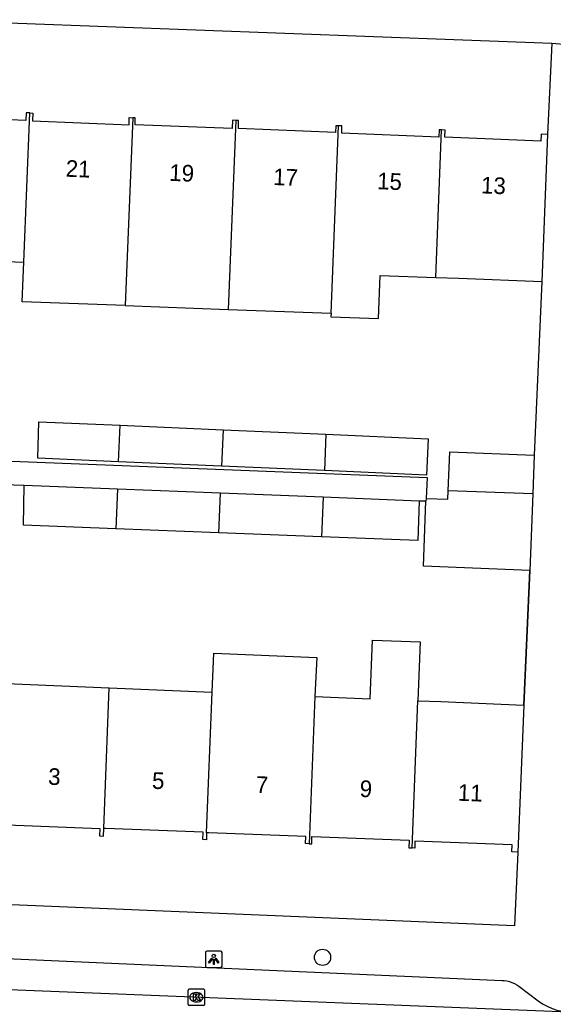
# Model space of a CAD drawing. Extents: x 161355 to 162026, y 386504 to 387459.
# Drawn here: x 161814.8 to 161846.8, y 386692.2 to 386751.8 of the extents above; entities that cross this region are included whole.
import ezdxf

# ---------------------------------------------------------------- set-up
doc = ezdxf.new("R2010")
doc.units = 0
for name, color, linetype in [('IMGEO_Boom', 7, 'Continuous'), ('IMGEO_Kolk', 7, 'Continuous'), ('IMGEO_Lichtpunt', 7, 'Continuous'), ('IMGEO_Muur', 7, 'Continuous'), ('IMGEO_Pand', 7, 'Continuous'), ('IMGEO_Pand_nummerreeks', 7, 'Continuous'), ('IMGEO_Rijbaan_lokaal_open', 7, 'Continuous'), ('IMGEO_Voetpad_gesloten', 7, 'Continuous'), ('IMGEO_Voetpad_open', 7, 'Continuous')]:
    doc.layers.add(name, color=color, linetype=linetype)

msp = doc.modelspace()

# ---------------------------------------------------------------- linework, layer by layer
at = {"layer": 'IMGEO_Boom'}
msp.add_circle((161832.96, 386695.526), 0.489, dxfattribs=at)
at = {"layer": 'IMGEO_Kolk'}
for p, q in [((161824.875, 386692.699), (161824.875, 386693.551)), ((161824.95, 386693.625), (161825.802, 386693.625)), ((161825.876, 386693.551), (161825.876, 386692.699)), ((161825.386, 386692.845), (161825.361, 386692.845)), ((161825.363, 386693.405), (161825.388, 386693.405)), ((161825.802, 386692.625), (161824.95, 386692.625))]:
    msp.add_line(p, q, dxfattribs=at)
for points in [[(161824.875, 386692.699), (161824.875, 386693.551)], [(161824.95, 386693.625), (161825.802, 386693.625)], [(161825.876, 386693.551), (161825.876, 386692.699)], [(161825.196, 386693.325), (161825.319, 386693.325), (161825.319, 386693.174), (161825.449, 386693.325), (161825.613, 386693.325), (161825.467, 386693.174), (161825.62, 386692.925), (161825.468, 386692.925), (161825.383, 386693.089), (161825.319, 386693.022), (161825.319, 386692.925), (161825.196, 386692.925), (161825.196, 386693.325)], [(161825.802, 386692.625), (161824.95, 386692.625)]]:
    msp.add_lwpolyline(points, dxfattribs=at)
for centre, start, end in [((161824.952, 386693.549), 91.55205, 178.44795), ((161824.952, 386693.549), 91.55205, 178.44795), ((161825.8, 386693.549), 1.55205, 88.44795), ((161825.8, 386693.549), 1.55205, 88.44795), ((161824.952, 386692.701), 181.55205, 268.44795), ((161824.952, 386692.701), 181.55205, 268.44795), ((161825.8, 386692.701), 271.55205, 358.44795), ((161825.8, 386692.701), 271.55205, 358.44795)]:
    msp.add_arc(centre, 0.0765, start, end, dxfattribs=at)
for centre, major_axis, ratio, start_param, end_param in [((161825.362, 386693.125), (-0.387, 0.002), 0.722429, 4.712389, 7.853982), ((161825.387, 386693.125), (-0.39, 0.002), 0.717154, 1.570796, 4.712389)]:
    msp.add_ellipse(centre, major_axis=major_axis, ratio=ratio, start_param=start_param, end_param=end_param, dxfattribs=at)
at = {"layer": 'IMGEO_Lichtpunt'}
for p, q in [((161825.925, 386695.809), (161825.925, 386695.002)), ((161825.925, 386695.809), (161825.925, 386695.002)), ((161826.827, 386695.904), (161826.019, 386695.904)), ((161826.827, 386695.904), (161826.019, 386695.904)), ((161826.921, 386695.002), (161826.921, 386695.809)), ((161826.921, 386695.002), (161826.921, 386695.809)), ((161826.019, 386694.908), (161826.827, 386694.908)), ((161826.019, 386694.908), (161826.827, 386694.908))]:
    msp.add_line(p, q, dxfattribs=at)
for points in [[(161826.299, 386695.473), (161826.338, 386695.445), (161826.15, 386695.183), (161826.112, 386695.21), (161826.299, 386695.473)], [(161826.401, 386695.425), (161826.448, 386695.425), (161826.448, 386695.103), (161826.401, 386695.103), (161826.401, 386695.425)], [(161826.511, 386695.445), (161826.549, 386695.472), (161826.736, 386695.21), (161826.697, 386695.182), (161826.511, 386695.445)]]:
    msp.add_lwpolyline(points, dxfattribs=at)
msp.add_circle((161826.424, 386695.607), 0.0994, dxfattribs=at)
for centre, start, end in [((161826.019, 386695.809), 90, 180), ((161826.019, 386695.809), 90, 180), ((161826.827, 386695.809), 0, 90), ((161826.827, 386695.809), 0, 90), ((161826.019, 386695.002), 180, 270), ((161826.019, 386695.002), 180, 270), ((161826.827, 386695.002), 270, 0), ((161826.827, 386695.002), 270, 360)]:
    msp.add_arc(centre, 0.0946, start, end, dxfattribs=at)
at = {"layer": 'IMGEO_Muur'}
msp.add_lwpolyline([(161845.419, 386718.76), (161845.067, 386710.676)], dxfattribs=at)
at = {"layer": 'IMGEO_Pand'}
for points in [[(161815.365, 386746.236), (161815.144, 386746.245), (161815.126, 386745.793), (161809.293, 386746.023), (161809.311, 386746.486), (161808.997, 386746.481)], [(161815.005, 386737.277), (161815.365, 386746.236)], [(161815.365, 386746.236), (161815.544, 386746.229), (161815.525, 386745.761), (161821.329, 386745.532), (161821.346, 386745.956), (161821.552, 386745.948)], [(161821.552, 386745.948), (161821.099, 386734.664)], [(161827.744, 386745.787), (161827.555, 386745.795), (161827.535, 386745.298), (161821.689, 386745.529), (161821.705, 386745.942), (161821.552, 386745.948)], [(161827.744, 386745.787), (161827.282, 386734.435)], [(161833.929, 386745.466), (161833.764, 386745.473), (161833.748, 386745.067), (161827.9, 386745.297), (161827.919, 386745.78), (161827.744, 386745.787)], [(161833.472, 386734.206), (161833.929, 386745.466)], [(161840.117, 386745.219), (161839.962, 386745.225), (161839.945, 386744.785), (161834.112, 386745.015), (161834.13, 386745.458), (161833.929, 386745.466)], [(161839.762, 386736.36), (161840.117, 386745.219)], [(161846.478, 386744.946), (161846.094, 386744.958), (161846.077, 386744.549), (161840.314, 386744.776), (161840.331, 386745.21), (161840.117, 386745.219)], [(161846.478, 386744.946), (161846.151, 386736.123)], [(161808.728, 386737.51), (161815.005, 386737.277)], [(161821.099, 386734.664), (161814.906, 386734.894), (161815.005, 386737.277)], [(161833.472, 386734.206), (161833.463, 386733.992), (161836.322, 386733.886), (161836.431, 386736.483), (161839.762, 386736.36)], [(161839.762, 386736.36), (161841.155, 386736.308), (161846.151, 386736.123)], [(161821.099, 386734.664), (161827.282, 386734.435)], [(161827.282, 386734.435), (161833.472, 386734.206)], [(161820.705, 386725.294), (161815.857, 386725.506), (161815.906, 386727.691), (161820.796, 386727.478)], [(161820.705, 386725.294), (161820.796, 386727.478)], [(161820.796, 386727.478), (161826.982, 386727.208)], [(161826.982, 386727.208), (161826.891, 386725.024)], [(161826.982, 386727.208), (161833.167, 386726.938)], [(161833.167, 386726.938), (161839.315, 386726.669), (161839.22, 386724.486), (161833.075, 386724.754)], [(161833.167, 386726.938), (161833.075, 386724.754)], [(161840.513, 386723.552), (161840.606, 386725.894), (161845.692, 386725.694)], [(161845.692, 386725.694), (161845.6, 386723.354)], [(161826.891, 386725.024), (161820.705, 386725.294)], [(161833.075, 386724.754), (161826.891, 386725.024)], [(161820.537, 386721.258), (161814.983, 386721.474), (161815.032, 386723.854)], [(161820.636, 386723.636), (161815.032, 386723.854)], [(161820.636, 386723.636), (161820.537, 386721.258)], [(161826.823, 386723.395), (161820.636, 386723.636)], [(161826.723, 386721.017), (161826.823, 386723.395)], [(161833.008, 386723.154), (161826.823, 386723.395)], [(161839.186, 386723.088), (161840.493, 386723.035), (161840.513, 386723.552)], [(161845.6, 386723.354), (161840.513, 386723.552)], [(161845.6, 386723.354), (161845.419, 386718.76)], [(161833.008, 386723.154), (161832.908, 386720.776)], [(161838.778, 386722.93), (161838.686, 386720.551), (161832.908, 386720.776)], [(161838.778, 386722.93), (161833.008, 386723.154)], [(161845.419, 386718.76), (161839.025, 386719.013), (161839.179, 386722.914)], [(161839.186, 386723.088), (161839.179, 386722.914)], [(161826.723, 386721.017), (161820.537, 386721.258)], [(161832.908, 386720.776), (161826.723, 386721.017)], [(161832.506, 386711.197), (161835.832, 386711.059), (161835.97, 386714.581), (161838.826, 386714.469), (161838.688, 386710.94)], [(161826.323, 386711.453), (161826.421, 386713.789), (161832.609, 386713.533), (161832.506, 386711.197)], [(161813.957, 386711.965), (161820.14, 386711.709)], [(161819.81, 386703.271), (161820.14, 386711.709)], [(161820.14, 386711.709), (161826.323, 386711.453)], [(161825.994, 386703.009), (161826.323, 386711.453)], [(161832.506, 386711.197), (161832.16, 386702.349)], [(161838.342, 386702.097), (161838.688, 386710.94)], [(161838.688, 386710.94), (161840.072, 386710.883), (161845.067, 386710.676)], [(161845.067, 386710.676), (161844.701, 386701.843)], [(161813.626, 386703.497), (161814.006, 386703.483), (161819.565, 386703.268), (161819.548, 386702.817), (161819.792, 386702.808), (161819.81, 386703.271)], [(161825.994, 386703.009), (161825.977, 386702.586), (161825.766, 386702.594), (161825.783, 386703.041), (161819.911, 386703.267), (161819.81, 386703.271)], [(161832.16, 386702.349), (161831.934, 386702.358), (161831.95, 386702.779), (161826.123, 386703.004), (161825.994, 386703.009)], [(161832.16, 386702.349), (161832.31, 386702.343), (161832.327, 386702.791), (161838.168, 386702.565), (161838.15, 386702.105), (161838.342, 386702.097)], [(161844.701, 386701.843), (161844.343, 386701.857), (161844.359, 386702.284), (161838.517, 386702.509), (161838.501, 386702.091), (161838.342, 386702.097)]]:
    msp.add_lwpolyline(points, dxfattribs=at)
at = {"layer": 'IMGEO_Rijbaan_lokaal_open'}
msp.add_lwpolyline([(161847.757, 386692.233), (161800.538, 386694.114)], dxfattribs=at)
at = {"layer": 'IMGEO_Voetpad_gesloten'}
for points in [[(161808.129, 386725.704), (161808.123, 386725.553), (161814.265, 386725.315), (161823.973, 386724.938), (161839.242, 386724.345), (161839.186, 386723.088)], [(161815.032, 386723.854), (161813.139, 386723.923)], [(161839.179, 386722.914), (161838.778, 386722.93)]]:
    msp.add_lwpolyline(points, dxfattribs=at)
at = {"layer": 'IMGEO_Voetpad_open'}
for points in [[(161809.266, 386751.829), (161846.74, 386750.435)], [(161846.74, 386750.435), (161846.478, 386744.946)], [(161846.74, 386750.435), (161852.462, 386749.947)], [(161846.151, 386736.123), (161845.692, 386725.694)], [(161845.067, 386710.676), (161845.419, 386718.76)], [(161844.701, 386701.843), (161844.507, 386697.427), (161798.896, 386699.324)], [(161803.54, 386695.916), (161843.765, 386694.14), (161843.878, 386694.132), (161844.038, 386694.108), (161844.195, 386694.07), (161844.347, 386694.018), (161844.495, 386693.953), (161844.636, 386693.875), (161844.77, 386693.784), (161845.928, 386692.919), (161846.189, 386692.742), (161846.466, 386692.59), (161846.755, 386692.462), (161847.054, 386692.361), (161847.36, 386692.287), (161847.673, 386692.241), (161847.757, 386692.233)]]:
    msp.add_lwpolyline(points, dxfattribs=at)

# ---------------------------------------------------------------- texts
at = {"layer": 'IMGEO_Pand_nummerreeks'}
for s, rotation, p in [('21', 357.70599, (161817.509, 386742.411)), ('19', 357.70599, (161823.734, 386742.162)), ('17', 357.70599, (161829.98, 386741.912)), ('15', 357.70599, (161836.227, 386741.661)), ('13', 357.70599, (161842.473, 386741.411)), ('3', 357.76546, (161816.454, 386705.894)), ('5', 357.76546, (161822.695, 386705.651)), ('7', 357.76546, (161828.937, 386705.407)), ('9', 357.76546, (161835.179, 386705.163)), ('11', 357.76495, (161841.076, 386704.934))]:
    msp.add_text(s, height=1, rotation=rotation, dxfattribs=at).set_placement(p)

doc.saveas('drawing.dxf')
